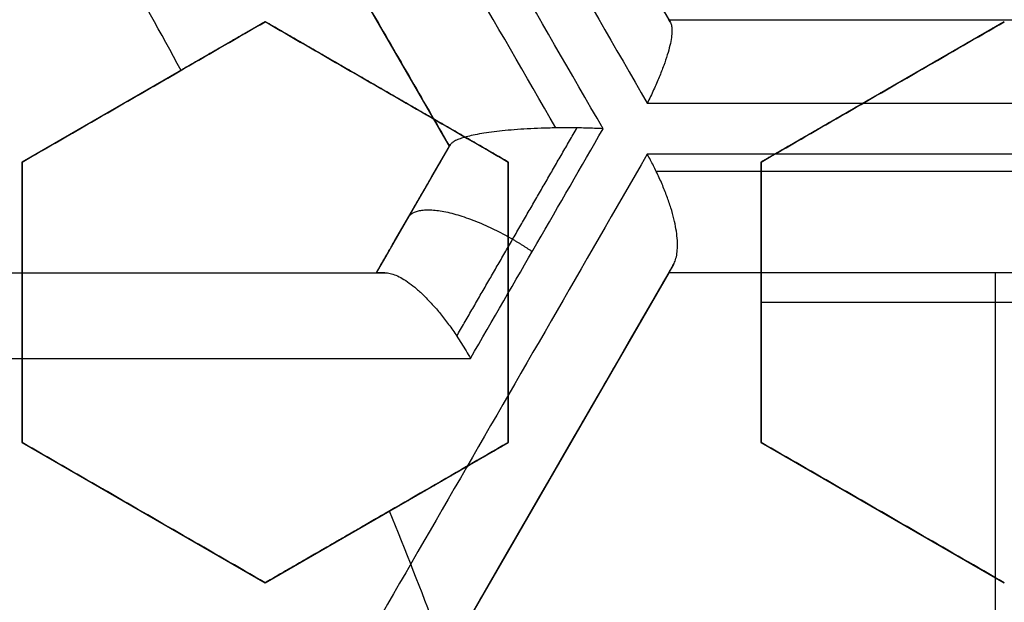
# Model space of a CAD drawing. Header units: centimetres. Extents: x -10 to 8.9, y -29.1 to -8.
# Tile 684 of 1035: x -6.1727 to -6.0755, y -28.045 to -27.9874. Entities that reach past the tile are written whole.
import ezdxf

# ---------------------------------------------------------------- set-up
doc = ezdxf.new("R2010")
doc.units = ezdxf.units.CM
doc.layers.add('Default', color=7, linetype='Continuous', true_color=0x000000)

msp = doc.modelspace()

# ---------------------------------------------------------------- linework, layer by layer
at = {"layer": 'Default'}
for p, q in [((-6.130298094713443, -27.99992408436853, -1.150562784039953), (-6.162548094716, -27.94406544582, -1.150562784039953)), ((-6.108647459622, -27.98742408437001, -1.1477292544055), (-6.044147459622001, -27.98742408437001, -1.1477292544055)), ((-6.0757858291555, -27.98742408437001, -1.216509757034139), (-6.0757858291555, -27.98742408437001, -1.065)), ((-6.1485, -27.98762762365, 0.19239925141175), (-6.17249999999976, -28.00148403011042, 0.19239925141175)), ((-6.124499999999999, -28.00148403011, 0.18735794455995), (-6.14849999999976, -27.98762762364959, 0.18735794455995)), ((-6.075500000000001, -27.98762762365, 0.18048429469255), (-6.09949999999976, -28.00148403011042, 0.18048429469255)), ((-6.16049999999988, -27.99455582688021, 0.1640483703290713), (-6.16049999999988, -27.99455582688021, 0.2172572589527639)), ((-6.13649999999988, -27.99455582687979, 0.1625), (-6.13649999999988, -27.99455582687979, 0.2095209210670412)), ((-6.08749999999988, -27.99455582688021, 0.1625), (-6.08749999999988, -27.99455582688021, 0.1934494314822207)), ((-6.137514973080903, -28.01242408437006, -1.1535325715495), (-6.130298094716, -27.99992408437, -1.1535325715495)), ((-6.1725, -28.00148403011, 0.19795720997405), (-6.1725, -28.02919684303, 0.19795720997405)), ((-6.1245, -28.02919684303, 0.1866625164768), (-6.1245, -28.00148403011, 0.1866625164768)), ((-6.0995, -28.00148403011, 0.182440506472), (-6.0995, -28.02919684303, 0.182440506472)), ((-6.133858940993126, -28.00609165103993, -1.23955168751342), (-6.133858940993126, -28.00609165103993, -1.065)), ((-6.252081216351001, -28.01242408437, -1.1737728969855), (-6.137514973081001, -28.01242408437, -1.1737728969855)), ((-6.108647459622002, -28.01242408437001, -1.160801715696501), (-6.140897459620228, -28.06828272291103, -1.160801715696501)), ((-6.044147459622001, -28.01242408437, -1.1482013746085), (-6.108647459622, -28.01242408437, -1.1482013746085)), ((-6.076397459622, -28.01242408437, -1.065), (-6.076397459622, -28.12414136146, -1.065)), ((-6.076132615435, -28.01242408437, -1.217619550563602), (-6.076132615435, -28.01242408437, -1.065)), ((-6.1725, -28.01534043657, 0.1714188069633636), (-6.1725, -28.01534043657, 0.2246276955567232)), ((-6.1245, -28.01534043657, 0.1625), (-6.1245, -28.01534043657, 0.2088351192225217)), ((-6.0995, -28.01534043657, 0.1625), (-6.051500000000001, -28.01534043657, 0.1625)), ((-6.0995, -28.01534043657, 0.1625), (-6.0995, -28.01534043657, 0.2004855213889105)), ((-6.172500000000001, -28.02919684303, 0.1972172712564), (-6.148500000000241, -28.04305324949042, 0.1972172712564)), ((-6.1485, -28.04305324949, 0.1916593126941), (-6.124500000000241, -28.02919684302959, 0.1916593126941)), ((-6.0995, -28.02919684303, 0.182440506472), (-6.075500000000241, -28.04305324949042, 0.182440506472)), ((-6.160500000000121, -28.03612504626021, 0.1706659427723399), (-6.160500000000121, -28.03612504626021, 0.2238748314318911)), ((-6.136500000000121, -28.03612504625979, 0.1626143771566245), (-6.136500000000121, -28.03612504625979, 0.2158232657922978)), ((-6.08750000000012, -28.03612504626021, 0.1625), (-6.08750000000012, -28.03612504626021, 0.1991856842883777)), ((-6.124538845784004, -28.03994877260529, -1.246571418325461), (-6.124538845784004, -28.03994877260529, -1.065))]:
    msp.add_line(p, q, dxfattribs=at)
at = {"layer": 'Default', "extrusion": (0, 0, -1)}
for centre, radius, start, end in [((6.550000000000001, -28.205, -0.45), 0.9, 90, 270), ((6.550000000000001, -28.205, 0.3399975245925), 0.8999999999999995, 90, 270), ((6.550000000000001, -28.205, 1.15), 0.8550000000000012, 90, 270), ((6.550000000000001, -28.205, 0.82), 0.8250000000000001, 0, 180), ((6.550000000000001, -28.205, 1.03), 0.82, 0, 180), ((6.550000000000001, -28.205, 1.005), 0.795, 0, 180), ((6.550000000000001, -28.205, 1.005), 0.7825000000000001, 0, 180), ((6.550000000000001, -28.205, 0.5348786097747), 0.7584500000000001, 90, 180), ((6.550000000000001, -28.205, 0.895), 0.7575000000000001, 0, 180), ((6.550000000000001, -28.205, -0.2075), 0.75, 0, 180), ((6.550000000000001, -28.205, -0.2075), 0.7025000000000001, 0, 180), ((6.550000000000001, -28.205, -0.1825), 0.6775000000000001, 0, 180), ((6.550000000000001, -28.205, -0.1725), 0.6774999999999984, 0, 180), ((6.550000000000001, -28.205, -0.2), 0.6725, 0, 180), ((6.550000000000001, -28.205, -0.1625), 0.6725, 0, 180), ((6.550000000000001, -28.205, -0.2), 0.6367740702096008, 0, 180), ((6.550000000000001, -28.205, -0.1809807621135), 0.6125, 0, 180), ((6.550000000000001, -28.205, -0.195), 0.6075000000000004, 0, 180), ((6.550000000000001, -28.205, -0.1625), 0.6075, 0, 180), ((6.550000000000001, -28.205, 1.24), 0.6075, 0, 180), ((6.550000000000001, -28.205, 1.220980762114), 0.6075, 0, 180), ((6.550000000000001, -28.205, -0.4), 0.5999999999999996, 90, 270), ((6.550000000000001, -28.205, -0.18660444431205), 0.5500000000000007, 0, 180)]:
    msp.add_arc(centre, radius, start, end, dxfattribs=at)
at = {"layer": 'Default'}
for centre, radius, start, end in [((-6.550000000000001, -28.205, -0.82), 0.8349999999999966, 270, 90), ((-6.550000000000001, -28.205, -1.13), 0.8349999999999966, 270, 90), ((-6.550000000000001, -28.205, -0.9750000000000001), 0.8350000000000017, 270, 90), ((-6.550000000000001, -28.205, -0.845), 0.8250000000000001, 0, 180), ((-6.550000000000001, -28.205, -0.8325), 0.8249999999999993, 0, 180), ((-6.550000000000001, -28.205, -0.87), 0.8, 0, 180), ((-6.550000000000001, -28.205, -0.87), 0.7825000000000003, 0, 180), ((-6.550000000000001, -28.205, 0.35), 0.775, 270, 90), ((-6.550000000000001, -28.205, -0.1486250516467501), 0.7749999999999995, 270, 90), ((-6.550000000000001, -28.205, -0.9800000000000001), 0.7575000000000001, 0, 180), ((-6.550000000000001, -28.205, -0.9375), 0.7575000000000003, 0, 180), ((-6.550000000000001, -28.205, -0.53), 0.75, 0, 180), ((-6.550000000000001, -28.205, -0.1612499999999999), 0.75, 0, 74.77009621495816), ((-6.550000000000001, -28.205, 0.1625), 0.6775000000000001, 0, 180), ((-6.550000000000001, -28.205, 0.18125), 0.6724999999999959, 0, 180), ((-6.550000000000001, -28.205, -1.21), 0.67, 0, 180), ((-6.550000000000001, -28.205, -1.24), 0.6400000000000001, 0, 180), ((-6.549999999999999, -28.205, 0.2), 0.6367740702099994, 0, 180), ((-6.550000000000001, -28.205, 0.1625), 0.6231698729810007, 0, 180), ((-6.550000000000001, -28.205, 0.17875), 0.6074999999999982, 0, 180), ((-6.550000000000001, -28.205, -1.230490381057), 0.6074999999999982, 0, 180), ((-6.550000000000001, -28.205, 0.45), 0.6000000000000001, 270, 90), ((-6.550000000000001, -28.205, 0.35), 0.6000000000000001, 270, 90), ((-6.550000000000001, -28.205, 0.195), 0.55, 0, 180), ((-6.550000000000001, -28.205, 0.1782088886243), 0.55, 0, 180), ((-6.550000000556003, -28.2050000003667, 0.1625), 0.4469695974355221, 28.39745111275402, 31.60254889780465), ((-6.550000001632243, -28.20500000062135, 0.1625), 0.4469695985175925, 18.97202964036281, 22.22079602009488)]:
    msp.add_arc(centre, radius, start, end, dxfattribs=at)
at = {"layer": 'Default', "extrusion": (-0.8660254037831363, -0.5000000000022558, -1.941842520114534e-12)}
msp.add_arc((21.15124651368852, -0.1449999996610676, 19.28991382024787), 1.097599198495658, 267.9980481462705, 272.0019518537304, dxfattribs=at)
at = {"layer": 'Default', "extrusion": (0.8660254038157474, 0.4999999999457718, 1.869551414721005e-09)}
msp.add_arc((-21.15124651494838, -0.1449999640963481, -19.29495583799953), 1.099813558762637, 268.0020805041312, 271.9979194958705, dxfattribs=at)
at = {"layer": 'Default', "extrusion": (-0.8660254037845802, -0.4999999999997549, 4.447562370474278e-10)}
msp.add_arc((21.15124651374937, -0.1450000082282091, 19.28395592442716), 1.088452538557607, 268.284579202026, 271.7154207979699, dxfattribs=at)
at = {"layer": 'Default', "extrusion": (0.8660254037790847, 0.5000000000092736, -3.275959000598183e-10)}
msp.add_arc((-21.15124651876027, -0.1449998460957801, -19.29895588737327), 1.100648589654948, 268.1290001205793, 271.871000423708, dxfattribs=at)
at = {"layer": 'Default', "extrusion": (0.8660254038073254, 0.499999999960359, -2.618340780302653e-09)}
msp.add_arc((-21.15124651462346, -0.1450000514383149, -19.30895592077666), 1.090648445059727, 268.3055417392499, 271.6944582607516, dxfattribs=at)
at = {"layer": 'Default', "extrusion": (0.8660254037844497, 0.4999999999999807, 0)}
msp.add_arc((-21.15124651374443, -0.145, -19.30895592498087), 1.090648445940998, 268.3055417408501, 271.6944582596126, dxfattribs=at)
at = {"layer": 'Default', "extrusion": (0, -1, 0)}
for centre, radius, start, end in [((-6.549999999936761, -0.1450000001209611, 27.98742408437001), 1.171756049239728, 292.1268904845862, 295.6421207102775), ((-6.550000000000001, -0.145, 27.98742408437), 1.171756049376, 292.126890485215, 294.7179251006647), ((-6.549999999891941, -0.1450000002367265, 27.99567974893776), 1.18160273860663, 291.8224643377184, 295.8891782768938), ((-6.550000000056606, -0.1449999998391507, 28.01242408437), 1.175910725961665, 284.6759276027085, 290.5786802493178), ((-6.550000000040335, -0.1449999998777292, 28.02088983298), 1.185792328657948, 284.3853202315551, 290.8356785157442)]:
    msp.add_arc(centre, radius, start, end, dxfattribs=at)
at = {"layer": 'Default', "extrusion": (0.8660254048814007, -0.4999999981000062, -6.254135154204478e-09)}
msp.add_arc((-27.70124653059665, -0.1449999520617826, 8.703244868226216), 1.16848430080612, 288.4775208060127, 289.8375211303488, dxfattribs=at)
at = {"layer": 'Default', "extrusion": (0.8660254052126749, -0.4999999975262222, -8.322178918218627e-09)}
msp.add_arc((-27.70124653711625, -0.144999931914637, 8.690968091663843), 1.158746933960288, 288.7787822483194, 289.5443096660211, dxfattribs=at)
at = {"layer": 'Default', "extrusion": (-0.8660254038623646, 0.4999999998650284, 4.912037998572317e-10)}
msp.add_arc((27.70124651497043, -0.1449999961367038, -8.708286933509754), 1.167293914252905, 250.1413982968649, 254.0973032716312, dxfattribs=at)
at = {"layer": 'Default', "extrusion": (0, 1, 0)}
for centre, radius, start, end in [((6.549999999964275, -0.1450000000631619, -28.00072176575), 1.182484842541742, 244.1315639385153, 248.1946493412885), ((6.549999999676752, -0.1450000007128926, -28.01242408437), 1.172630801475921, 244.4159726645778, 247.890487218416), ((6.550000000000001, -0.145, -28.01242408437), 1.172630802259, 244.4159726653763, 247.8904872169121)]:
    msp.add_arc(centre, radius, start, end, dxfattribs=at)
at = {"layer": 'Default', "extrusion": (2.997267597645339e-07, 0.9999999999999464, 1.324097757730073e-07)}
msp.add_arc((6.549991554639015, -0.144996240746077, -28.00242605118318), 1.182630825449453, 244.180332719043, 248.1510250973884, dxfattribs=at)
at = {"layer": 'Default', "extrusion": (-0.8660254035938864, 0.5000000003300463, -1.040259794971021e-09)}
msp.add_arc((27.70124651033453, -0.1450000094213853, -8.715968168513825), 1.157566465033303, 250.3958558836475, 253.7999403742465, dxfattribs=at)
at = {"layer": 'Default', "extrusion": (-0.8660254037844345, 0.5000000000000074, 0)}
msp.add_arc((27.70124651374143, -0.145, -8.715968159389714), 1.157566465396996, 250.3958558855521, 252.7065216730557, dxfattribs=at)
at = {"layer": 'Default'}
for points, degree in [([(-6.550000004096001, -27.30500495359, -1.129995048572), (-6.537465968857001, -27.30500495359, -1.129995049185), (-6.512386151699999, -27.30552127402, -1.129973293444), (-6.474783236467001, -27.3078854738, -1.129982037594), (-6.437304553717, -27.31181799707, -1.129979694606), (-6.399970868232, -27.3173257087, -1.129980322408), (-6.362926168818, -27.32438806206, -1.129980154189), (-6.326197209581, -27.3329983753, -1.129980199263), (-6.289861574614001, -27.34314050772, -1.129980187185), (-6.254013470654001, -27.35478489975, -1.129980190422), (-6.218660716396, -27.36792869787, -1.129980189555), (-6.183898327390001, -27.38253814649, -1.129980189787), (-6.149770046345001, -27.39859430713, -1.129980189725), (-6.116350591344, -27.41606289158, -1.129980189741), (-6.083707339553, -27.43490588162, -1.129980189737), (-6.051859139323, -27.45511347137, -1.129980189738), (-6.020892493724, -27.47663251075, -1.129980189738), (-5.990848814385, -27.49943348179, -1.129980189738), (-5.961791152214, -27.52346942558, -1.129980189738), (-5.933780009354, -27.54868705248, -1.129980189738), (-5.906829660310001, -27.5750745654, -1.129980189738), (-5.881013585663, -27.60256235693, -1.129980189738), (-5.856368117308, -27.63111066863, -1.129980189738), (-5.832942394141, -27.66066372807, -1.129980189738), (-5.810787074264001, -27.69115373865, -1.129980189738), (-5.789912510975, -27.72256746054, -1.129980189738), (-5.770375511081, -27.75482271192, -1.129980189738), (-5.752204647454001, -27.78787084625, -1.129980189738), (-5.735435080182, -27.8216495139, -1.129980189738), (-5.720103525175, -27.8560794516, -1.129980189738), (-5.706216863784, -27.89114626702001, -1.129980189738), (-5.693813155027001, -27.92675906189, -1.129980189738), (-5.682910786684, -27.96286272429, -1.129980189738), (-5.673530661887, -27.99939085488, -1.129980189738), (-5.665692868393, -28.03625586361, -1.129980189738), (-5.659400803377, -28.07344306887, -1.129980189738), (-5.654672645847, -28.11085723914, -1.129980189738), (-5.651515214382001, -28.14843802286, -1.129980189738), (-5.649934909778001, -28.18611932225, -1.129980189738), (-5.649933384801, -28.22380820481, -1.129980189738), (-5.65151069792, -28.26149020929, -1.129980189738), (-5.654665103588, -28.29907102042, -1.129980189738), (-5.659390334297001, -28.33648606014, -1.129980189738), (-5.665679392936, -28.37367347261, -1.129980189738), (-5.673514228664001, -28.41053911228, -1.129980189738), (-5.68289159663, -28.447068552, -1.129980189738), (-5.693791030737, -28.48317285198, -1.129980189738), (-5.706192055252, -28.51878703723, -1.129980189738), (-5.720075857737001, -28.5538547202, -1.129980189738), (-5.735404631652, -28.58828579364, -1.129980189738), (-5.752171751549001, -28.62206623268, -1.129980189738), (-5.770339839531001, -28.65511550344, -1.129980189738), (-5.78987442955, -28.68737253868, -1.129980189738), (-5.810746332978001, -28.71878763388, -1.129980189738), (-5.832899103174, -28.74927924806, -1.129980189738), (-5.85632282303, -28.77883458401, -1.129980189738), (-5.880965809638, -28.80738458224, -1.129980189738), (-5.906779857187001, -28.83487458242, -1.129980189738), (-5.933727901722, -28.86126400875, -1.129980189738), (-5.961736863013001, -28.88648372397, -1.129980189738), (-5.990793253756, -28.9105224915, -1.129980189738), (-6.020835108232, -28.93332580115, -1.129980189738), (-6.051800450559, -28.95484754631, -1.129980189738), (-6.083647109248, -28.97505764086, -1.129980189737), (-6.116288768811, -28.99390313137, -1.129980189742), (-6.149707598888, -29.01137470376, -1.129980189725), (-6.183834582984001, -29.02743347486, -1.129980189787), (-6.218595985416, -29.04204567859, -1.129980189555), (-6.253947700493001, -29.05519220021, -1.129980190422), (-6.289795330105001, -29.06683951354, -1.129980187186), (-6.326131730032, -29.07698483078, -1.129980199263), (-6.36285948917, -29.08559773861, -1.12998015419), (-6.399900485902, -29.09266234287, -1.129980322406), (-6.437231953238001, -29.0981728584, -1.129979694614), (-6.47471667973, -29.10210911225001, -1.129982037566), (-6.512339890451, -29.1044772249, -1.129973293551), (-6.537448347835, -29.10499504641, -1.129995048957), (-6.549999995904, -29.10499504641, -1.129995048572)], 3), ([(-6.550000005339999, -27.32500645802, -1.149993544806), (-6.537651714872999, -27.32500645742, -1.149993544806), (-6.512986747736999, -27.32554459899, -1.150002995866), (-6.476051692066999, -27.32787036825, -1.14999919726), (-6.439276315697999, -27.33175223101, -1.150000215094), (-6.402654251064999, -27.33717969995, -1.149999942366), (-6.366301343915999, -27.34414129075, -1.150000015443), (-6.330232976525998, -27.35263500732, -1.149999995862), (-6.294592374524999, -27.36262965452, -1.150000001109), (-6.259531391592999, -27.37406902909, -1.149999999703), (-6.225026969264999, -27.3869473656, -1.15000000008), (-6.191106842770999, -27.40125022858, -1.149999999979), (-6.157777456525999, -27.41697696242, -1.150000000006), (-6.125134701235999, -27.43408646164, -1.149999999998), (-6.093256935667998, -27.45253472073, -1.15), (-6.062162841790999, -27.47231088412, -1.15), (-6.031930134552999, -27.49336665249, -1.15), (-6.002594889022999, -27.51567691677, -1.15), (-5.974227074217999, -27.53918966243, -1.15), (-5.946891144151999, -27.56384678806, -1.15), (-5.920598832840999, -27.58963664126, -1.15), (-5.895416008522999, -27.61649551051, -1.15), (-5.871372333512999, -27.64439091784, -1.15), (-5.848517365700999, -27.67326728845, -1.15), (-5.826900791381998, -27.7030584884, -1.15), (-5.806533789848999, -27.73375047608, -1.15), (-5.787472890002, -27.76526110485, -1.15), (-5.76974489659, -27.79754437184, -1.15), (-5.753383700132, -27.83054026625, -1.15), (-5.738424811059, -27.86417236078, -1.15), (-5.724875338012, -27.89842624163, -1.15), (-5.71277321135, -27.93321101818, -1.15), (-5.702135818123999, -27.96847408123, -1.15), (-5.692983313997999, -28.00415159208, -1.15), (-5.68533537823, -28.04015809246, -1.15), (-5.679195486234, -28.07647885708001, -1.15), (-5.674581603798, -28.11301879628, -1.15), (-5.67150000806, -28.14971971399, -1.15), (-5.669956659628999, -28.18652113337, -1.15), (-5.669953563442, -28.22333487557, -1.15), (-5.671491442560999, -28.26014682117, -1.15), (-5.674568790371, -28.29686076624, -1.15), (-5.679179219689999, -28.33341174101, -1.15), (-5.685316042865, -28.36974098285, -1.15), (-5.692961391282, -28.40575529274, -1.15), (-5.702112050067, -28.44144108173, -1.15), (-5.712748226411, -28.47671239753, -1.15), (-5.724850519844, -28.511507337, -1.15), (-5.738400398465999, -28.54576972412, -1.15), (-5.753358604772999, -28.57940639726, -1.15), (-5.769717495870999, -28.61240308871, -1.15), (-5.787441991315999, -28.6446852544, -1.15), (-5.806500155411, -28.6761964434, -1.15), (-5.826864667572, -28.70688945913, -1.15), (-5.848479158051, -28.73668231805, -1.15), (-5.871332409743, -28.76556074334, -1.15), (-5.895372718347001, -28.79345624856, -1.15), (-5.920549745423, -28.82031302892, -1.15), (-5.946837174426, -28.84610244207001, -1.15), (-5.974176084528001, -28.8707665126, -1.15), (-6.002558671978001, -28.89429476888, -1.15), (-6.031913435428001, -28.9166216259, -1.15), (-6.062165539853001, -28.9376912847, -1.15), (-6.093277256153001, -28.95747792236, -1.15), (-6.125171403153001, -28.97593404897, -1.149999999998), (-6.157830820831, -28.99304986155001, -1.150000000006), (-6.191177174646, -29.0087814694, -1.149999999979), (-6.225118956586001, -29.02308952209, -1.15000000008), (-6.25964571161, -29.03597120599, -1.149999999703), (-6.294721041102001, -29.04740944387, -1.150000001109), (-6.330363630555, -29.05739860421, -1.149999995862), (-6.366429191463, -29.06588597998, -1.150000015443), (-6.40278818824, -29.07284313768, -1.149999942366), (-6.439415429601, -29.07826537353, -1.150000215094), (-6.476180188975, -29.08214014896, -1.14999919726), (-6.513077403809, -29.08445837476, -1.150002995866), (-6.537686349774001, -29.08499354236, -1.149993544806), (-6.54999999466, -29.08499354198, -1.149993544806)], 3), ([(-6.549999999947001, -27.42838343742, -0.7616165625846), (-6.538747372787, -27.42824483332, -0.7617551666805), (-6.516204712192, -27.42845367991, -0.7620351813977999), (-6.482313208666, -27.43024072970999, -0.7624632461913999), (-6.448493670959, -27.43350371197, -0.7628974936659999), (-6.414786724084, -27.43824561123, -0.763337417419), (-6.381352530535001, -27.44444544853, -0.7637809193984), (-6.348201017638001, -27.45209983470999, -0.7642278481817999), (-6.315445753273, -27.46118216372, -0.764676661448), (-6.283108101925, -27.47168408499, -0.7651270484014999), (-6.251249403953, -27.48358745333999, -0.7655781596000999), (-6.219910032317, -27.49687984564, -0.766029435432), (-6.189177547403, -27.51152847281, -0.7664796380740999), (-6.159225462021, -27.52744172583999, -0.7669261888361), (-6.130017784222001, -27.54461827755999, -0.7673695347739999), (-6.101215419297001, -27.56329288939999, -0.7678150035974), (-6.073286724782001, -27.58321536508, -0.7682556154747), (-6.047409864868, -27.60344005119, -0.7686723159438), (-6.024707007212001, -27.6227118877, -0.7690451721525), (-6.004504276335, -27.64114310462, -0.7693833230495), (-5.984998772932, -27.66020157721, -0.7697151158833), (-5.965776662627, -27.68034635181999, -0.7700594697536), (-5.947249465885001, -27.70119728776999, -0.7704083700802), (-5.929608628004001, -27.72252886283, -0.7707584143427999), (-5.913139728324, -27.74390244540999, -0.7711027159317), (-5.896745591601, -27.76673460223, -0.7714641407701), (-5.879471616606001, -27.79280128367, -0.7718690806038), (-5.862185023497, -27.82140181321, -0.7723044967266), (-5.845650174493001, -27.85166194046, -0.7727558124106), (-5.830525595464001, -27.88248582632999, -0.7732063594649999), (-5.816816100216, -27.91378163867, -0.7736550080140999), (-5.804432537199, -27.94575507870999, -0.7741047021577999), (-5.793443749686, -27.97826360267, -0.7745533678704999), (-5.783885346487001, -28.01119863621, -0.7749995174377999), (-5.775776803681, -28.04447658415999, -0.7754420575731), (-5.769121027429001, -28.07806966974, -0.7758806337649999), (-5.763924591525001, -28.11195605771, -0.7763150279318), (-5.760204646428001, -28.14606329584, -0.7767440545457), (-5.75797080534, -28.18027120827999, -0.7771671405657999), (-5.757226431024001, -28.21470555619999, -0.7775824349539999), (-5.757979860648, -28.24925848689, -0.7780047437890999), (-5.760231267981, -28.28374168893, -0.7784336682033), (-5.763975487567, -28.31808767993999, -0.7788678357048), (-5.769197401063, -28.35219385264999, -0.7793060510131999), (-5.775894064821, -28.38605939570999, -0.7797482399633), (-5.784064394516, -28.41964983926, -0.7801939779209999), (-5.793686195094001, -28.45285785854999, -0.7806418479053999), (-5.804730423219, -28.48558927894, -0.781090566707), (-5.817164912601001, -28.51776854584, -0.7815390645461), (-5.830995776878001, -28.54941158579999, -0.7819875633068), (-5.846175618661, -28.5804064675, -0.7824344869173), (-5.862691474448, -28.61072888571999, -0.7828794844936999), (-5.880499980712, -28.64029706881, -0.7833213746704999), (-5.899571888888, -28.66906635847, -0.7837594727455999), (-5.91989141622, -28.69700629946, -0.7841934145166), (-5.941356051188, -28.72398166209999, -0.7846208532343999), (-5.963982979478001, -28.75002327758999, -0.7850431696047), (-5.987781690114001, -28.77512537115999, -0.7854569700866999), (-6.012782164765, -28.7993101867, -0.7858765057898), (-6.03884161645, -28.82242111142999, -0.7863039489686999), (-6.065837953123, -28.84435183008, -0.786736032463), (-6.093752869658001, -28.86509285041, -0.7871728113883), (-6.122529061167, -28.88460275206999, -0.7876132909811), (-6.15214747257, -28.90286625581, -0.7880571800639), (-6.18250003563, -28.91981717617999, -0.7885028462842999), (-6.213581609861, -28.93545322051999, -0.7889502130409), (-6.245293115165, -28.94972306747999, -0.7893978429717), (-6.277594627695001, -28.96261096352, -0.7898451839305), (-6.310433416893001, -28.97409375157, -0.790291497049), (-6.343717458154, -28.98414082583, -0.7907355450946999), (-6.377431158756, -28.99274659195, -0.7911771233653), (-6.411455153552, -28.99988067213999, -0.7916146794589), (-6.445763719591, -29.00553981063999, -0.7920479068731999), (-6.480290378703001, -29.00971218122, -0.7924759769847), (-6.515041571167, -29.01239375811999, -0.7928989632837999), (-6.538334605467, -29.01317723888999, -0.7931772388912), (-6.549999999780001, -29.01331529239, -0.7933152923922)], 3), ([(-6.550000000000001, -28.98, -0.6472501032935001), (-6.538733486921, -28.98, -0.6470307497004), (-6.516189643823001, -28.97950872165, -0.6465878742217), (-6.482389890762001, -28.97729300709, -0.6459119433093), (-6.448718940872, -28.97360204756, -0.6452266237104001), (-6.415286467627, -28.96845141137, -0.6445341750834), (-6.382136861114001, -28.9618541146, -0.6438355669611), (-6.349274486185, -28.95380935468, -0.6431308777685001), (-6.316821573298, -28.94434696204, -0.6424227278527), (-6.284787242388, -28.93346993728, -0.6417113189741), (-6.253280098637, -28.92121449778, -0.6409990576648), (-6.222324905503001, -28.90759197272, -0.6402865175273), (-6.191987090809, -28.89262837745, -0.6395751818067), (-6.162348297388, -28.87636610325, -0.6388669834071), (-6.133423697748, -28.85881215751, -0.6381622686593), (-6.1053183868, -28.84003103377, -0.6374636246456), (-6.07803369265, -28.82002363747, -0.6367710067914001), (-6.051669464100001, -28.7988625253, -0.6360872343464), (-6.026237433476, -28.77655854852, -0.6354115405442), (-6.001809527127, -28.75317251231, -0.6347498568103), (-5.978430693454, -28.72875070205, -0.6340883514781), (-5.956125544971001, -28.70331637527, -0.6334126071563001), (-5.934966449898, -28.67695331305, -0.6327288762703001), (-5.914960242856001, -28.6496691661, -0.6320362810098), (-5.896181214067, -28.62156563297, -0.6313376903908), (-5.878632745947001, -28.59264971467, -0.6306331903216), (-5.862367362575, -28.56300470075, -0.6299248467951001), (-5.847408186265, -28.53267528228, -0.629213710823), (-5.833784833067, -28.50171815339, -0.6285011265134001), (-5.821532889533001, -28.47022030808, -0.6277890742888), (-5.8106490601, -28.43816826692, -0.6270772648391), (-5.801170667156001, -28.40565376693, -0.6263677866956), (-5.793124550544, -28.37276766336, -0.6256626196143), (-5.786530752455, -28.33961176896, -0.6249639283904), (-5.78138744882, -28.30619858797, -0.6242718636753), (-5.777701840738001, -28.27254822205, -0.6235871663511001), (-5.775489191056, -28.23876096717, -0.6229108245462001), (-5.774754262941, -28.20494234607, -0.6222489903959), (-5.775493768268, -28.17114853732, -0.6215875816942), (-5.777706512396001, -28.13740264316, -0.6209120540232), (-5.781393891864, -28.10374893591, -0.6202272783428), (-5.786546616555, -28.07029563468, -0.6195343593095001), (-5.793145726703, -28.0371388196, -0.6188356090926), (-5.801183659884, -28.00430073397, -0.6181314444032), (-5.810652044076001, -27.97182316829, -0.6174227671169), (-5.821536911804, -27.93976765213, -0.6167108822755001), (-5.833799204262, -27.90824671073, -0.6159982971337), (-5.847421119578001, -27.87729763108, -0.615285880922), (-5.862376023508, -27.84697847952, -0.6145749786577), (-5.878652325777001, -27.8173156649, -0.613866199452), (-5.896211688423, -27.78838626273, -0.6131613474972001), (-5.914995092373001, -27.76028113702, -0.6124626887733), (-5.934999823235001, -27.73300334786, -0.6117702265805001), (-5.956160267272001, -27.70664206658, -0.6110865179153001), (-5.978475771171, -27.68119987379, -0.6104105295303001), (-6.001860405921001, -27.6567765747, -0.6097489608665), (-6.026289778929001, -27.63339360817, -0.6090872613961), (-6.051718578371, -27.61109628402, -0.6084116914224), (-6.078088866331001, -27.58993391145, -0.6077277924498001), (-6.105377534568, -27.56992754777, -0.6070351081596), (-6.133484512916, -27.55114909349, -0.6063364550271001), (-6.162412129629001, -27.53359698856, -0.6056316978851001), (-6.192055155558, -27.51733618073, -0.6049234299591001), (-6.222391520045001, -27.50237706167, -0.6042121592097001), (-6.253344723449, -27.48875867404, -0.6034996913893), (-6.284863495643, -27.47650207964, -0.6027871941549), (-6.316910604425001, -27.46562484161, -0.6020755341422), (-6.349366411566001, -27.45616608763, -0.6013673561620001), (-6.382222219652, -27.44812703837, -0.6006628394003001), (-6.415376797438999, -27.44153241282, -0.5999641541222), (-6.448824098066, -27.43638416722, -0.5992714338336), (-6.482460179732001, -27.43270175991, -0.5985868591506), (-6.516196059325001, -27.43049163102, -0.5979122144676), (-6.538732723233, -27.43, -0.5974694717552), (-6.550000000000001, -27.43, -0.5972501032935)], 3), ([(-6.140897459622, -27.93156544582, -1.065), (-6.124772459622, -27.959494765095, -1.065), (-6.108647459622, -27.98742408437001, -1.065)], 2), ([(-6.162548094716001, -27.94406544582, -1.065), (-6.146423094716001, -27.971994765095, -1.065), (-6.130298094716, -27.99992408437, -1.065)], 2), ([(-6.108647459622, -27.98742408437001, -1.065), (-6.076397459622, -27.98742408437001, -1.065), (-6.044147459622, -27.98742408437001, -1.065)], 2), ([(-6.108647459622, -27.98742408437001, -1.065), (-6.108647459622, -27.98742408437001, -1.1477292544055), (-6.108647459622, -27.98742408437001, -1.230458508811)], 2), ([(-6.108480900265, -27.98771257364, -1.232964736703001), (-6.108516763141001, -27.98765045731, -1.232706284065), (-6.108577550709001, -27.98754517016, -1.232176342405), (-6.108634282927, -27.98744690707, -1.231339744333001), (-6.108647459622, -27.98742408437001, -1.230756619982), (-6.108647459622, -27.98742408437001, -1.230458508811)], 3), ([(-6.1725, -28.00148403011, 0.2222985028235), (-6.16986203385, -27.99996099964, 0.221190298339), (-6.16456696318, -27.99690388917, 0.2189658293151), (-6.156566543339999, -27.99228484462, 0.2156047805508), (-6.151195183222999, -27.98918368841, 0.2133481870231), (-6.148499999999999, -27.98762762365, 0.2122158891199)], 3), ([(-6.148499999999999, -27.98762762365, 0.1625), (-6.152657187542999, -27.990027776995, 0.1625), (-6.156814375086, -27.99242793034, 0.1625)], 2), ([(-6.124499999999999, -28.00148403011, 0.1625), (-6.1365, -27.99455582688, 0.1625), (-6.148499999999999, -27.98762762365, 0.1625)], 2), ([(-6.148499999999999, -27.98762762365, 0.1625), (-6.148499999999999, -27.98762762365, 0.18735794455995), (-6.148499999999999, -27.98762762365, 0.2122158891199)], 2), ([(-6.148499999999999, -27.98762762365, 0.2122158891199), (-6.145862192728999, -27.98915056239, 0.2116355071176), (-6.140567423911, -27.99220749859, 0.2104544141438), (-6.132572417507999, -27.99682341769, 0.2086233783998), (-6.127197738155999, -27.99992649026, 0.2073612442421), (-6.124499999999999, -28.00148403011, 0.2067200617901)], 3), ([(-6.108480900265, -27.98771257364, -1.232964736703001), (-6.108427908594, -27.9878043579, -1.233346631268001), (-6.108346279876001, -27.98803418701, -1.234123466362), (-6.108308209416, -27.98853199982, -1.23531850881), (-6.108364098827, -27.9891764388, -1.236495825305), (-6.108516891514, -27.98996211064, -1.237633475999), (-6.108771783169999, -27.99089130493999, -1.238717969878), (-6.109124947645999, -27.99193873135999, -1.239708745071), (-6.109573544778, -27.99309266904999, -1.240590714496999), (-6.110118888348, -27.99434877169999, -1.241349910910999), (-6.110537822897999, -27.99522986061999, -1.241754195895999), (-6.110760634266, -27.99567974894, -1.241929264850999)], 3), ([(-6.075500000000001, -27.98762762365, 0.1625), (-6.0875, -27.99455582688, 0.1625), (-6.099499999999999, -28.00148403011, 0.1625)], 2), ([(-6.099499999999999, -28.00148403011, 0.1984685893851), (-6.096896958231, -27.99998116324, 0.1973799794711), (-6.091648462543, -27.99695094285, 0.1951848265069), (-6.08364881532, -27.99233234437, 0.1918384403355), (-6.078230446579, -27.98920404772, 0.1895714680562), (-6.075500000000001, -27.98762762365, 0.1884289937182)], 3), ([(-6.1725, -28.00148403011, 0.1690896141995), (-6.170769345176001, -28.00048483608, 0.1683625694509), (-6.167299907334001, -27.99848175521, 0.1669050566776), (-6.16207136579, -27.99546305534, 0.1647085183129), (-6.158569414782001, -27.99344120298, 0.163237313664), (-6.156814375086, -27.99242793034, 0.1625)], 3), ([(-6.119795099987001, -27.99811573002, -1.245061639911), (-6.120286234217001, -27.99812280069, -1.245069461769), (-6.12125043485, -27.99814670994, -1.24502935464), (-6.122630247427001, -27.99820980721, -1.244812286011), (-6.1239124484, -27.99829655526, -1.244455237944), (-6.125099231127, -27.9984049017, -1.243969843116), (-6.126182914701, -27.99853306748, -1.243365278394), (-6.127139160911, -27.99867628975, -1.24266559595), (-6.127974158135, -27.99883316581, -1.241879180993), (-6.128687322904, -27.99900265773, -1.241011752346), (-6.129266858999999, -27.99918037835, -1.240086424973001), (-6.129718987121, -27.99936637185, -1.239103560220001), (-6.130041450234, -27.99956053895, -1.238063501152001), (-6.130164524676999, -27.99969273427, -1.237346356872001), (-6.130202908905, -27.99975921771, -1.236983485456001)], 3), ([(-6.11770702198, -27.99811572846, -1.244862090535), (-6.117940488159, -27.99811236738, -1.244903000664), (-6.118407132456, -27.99810792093, -1.24497220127), (-6.119104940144, -27.9981079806, -1.245038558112), (-6.119565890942, -27.99811243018, -1.245057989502), (-6.119795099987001, -27.99811573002, -1.245061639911)], 3), ([(-6.115127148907, -27.99820075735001, -1.244144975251), (-6.115406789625, -27.99818609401, -1.244252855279), (-6.115972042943, -27.99816021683, -1.244450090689), (-6.116835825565, -27.99813179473, -1.2446899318), (-6.117416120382, -27.99811991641, -1.244811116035), (-6.11770702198, -27.99811572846, -1.244862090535)], 3), ([(-6.137514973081, -28.01242408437, -1.065), (-6.1339065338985, -28.00617408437, -1.065), (-6.130298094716, -27.99992408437, -1.065)], 2), ([(-6.130202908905, -27.99975921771, -1.236983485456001), (-6.130224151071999, -27.99979601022, -1.236782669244), (-6.130259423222, -27.99985710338, -1.236380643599), (-6.130291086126, -27.99991194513, -1.235775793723), (-6.130298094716, -27.99992408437, -1.235372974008), (-6.130298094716, -27.99992408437, -1.235171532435)], 3), ([(-6.130298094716, -27.99992408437, -1.065), (-6.130298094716, -27.99992408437, -1.1500857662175), (-6.130298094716, -27.99992408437, -1.235171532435)], 2), ([(-6.109870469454, -28.00242405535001, -1.242680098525), (-6.109962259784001, -28.00223436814, -1.242716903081), (-6.110150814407, -28.00185486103, -1.242780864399), (-6.110448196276, -28.00128611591, -1.242847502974), (-6.110655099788, -28.00090937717, -1.242872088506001), (-6.110760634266, -28.00072176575, -1.242879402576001)], 3), ([(-6.1725, -28.00148403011, 0.1690896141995), (-6.1725, -28.00148403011, 0.1956940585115), (-6.1725, -28.00148403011, 0.2222985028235)], 2), ([(-6.1725, -28.02919684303, 0.1736159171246), (-6.1725, -28.02613565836, 0.173145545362), (-6.1725, -28.02000139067, 0.1721827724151), (-6.1725, -28.01076903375, 0.1706743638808), (-6.1725, -28.00458359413, 0.1696249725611), (-6.1725, -28.00148403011, 0.1690896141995)], 3), ([(-6.1725, -28.02919684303, 0.2268248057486), (-6.1725, -28.0261345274, 0.2263542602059), (-6.1725, -28.01999875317, 0.2253912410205), (-6.1725, -28.0107663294, 0.2238827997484), (-6.1725, -28.00458243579, 0.2228336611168), (-6.1725, -28.00148403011, 0.2222985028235)], 3), ([(-6.124499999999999, -28.02919684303, 0.1625), (-6.124499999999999, -28.01534043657, 0.1625), (-6.124499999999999, -28.00148403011, 0.1625)], 2), ([(-6.124499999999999, -28.00148403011, 0.1625), (-6.124499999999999, -28.00148403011, 0.18461003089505), (-6.124499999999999, -28.00148403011, 0.2067200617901)], 2), ([(-6.124499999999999, -28.00148403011, 0.2067200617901), (-6.124499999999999, -28.00457535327, 0.207205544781), (-6.124499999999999, -28.01074983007, 0.2081572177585), (-6.124499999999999, -28.01998376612, 0.2095254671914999), (-6.124499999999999, -28.02612811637, 0.2103985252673), (-6.124499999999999, -28.02919684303, 0.2108250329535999)], 3), ([(-6.099499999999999, -28.00148403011, 0.1625), (-6.099499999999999, -28.01534043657, 0.1625), (-6.099499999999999, -28.02919684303, 0.1625)], 2), ([(-6.099499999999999, -28.02919684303, 0.202381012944), (-6.099499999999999, -28.0261247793, 0.2019745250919), (-6.099499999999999, -28.01997596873, 0.2011424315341), (-6.099499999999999, -28.01074138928, 0.1998382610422), (-6.099499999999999, -28.00457173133, 0.1989312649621), (-6.099499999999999, -28.00148403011, 0.1984685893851)], 3), ([(-6.099499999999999, -28.00148403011, 0.1984685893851), (-6.099499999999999, -28.00148403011, 0.18048429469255), (-6.099499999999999, -28.00148403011, 0.1625)], 2), ([(-6.108180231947, -28.0116148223, -1.235466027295), (-6.108098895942, -28.0114739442, -1.235787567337), (-6.107958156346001, -28.01115365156, -1.236431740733), (-6.107820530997, -28.0105528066, -1.237391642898), (-6.107765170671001, -28.00983977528, -1.238318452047), (-6.107794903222, -28.00902824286, -1.239190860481), (-6.107913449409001, -28.0081101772, -1.240010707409), (-6.10812367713, -28.00710114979, -1.240754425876), (-6.108421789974, -28.00602470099, -1.241402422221), (-6.108811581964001, -28.0048751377, -1.241953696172), (-6.109292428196, -28.00366750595, -1.242392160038), (-6.109668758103, -28.00284089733, -1.242599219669), (-6.109870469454, -28.00242405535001, -1.242680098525)], 3), ([(-6.108647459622, -28.01242408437, -1.231402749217), (-6.108647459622, -28.01242408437, -1.231785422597), (-6.108625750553, -28.01238648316, -1.232529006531), (-6.108533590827, -28.01222685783, -1.233580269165), (-6.108386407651, -28.01197192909, -1.234563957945), (-6.108254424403, -28.0117433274, -1.235172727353), (-6.108180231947, -28.0116148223, -1.235466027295)], 3), ([(-6.252081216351, -28.01242408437, -1.065), (-6.194798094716, -28.01242408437, -1.065), (-6.137514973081, -28.01242408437, -1.065)], 2), ([(-6.108647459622, -28.01242408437, -1.065), (-6.124772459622, -28.04035340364, -1.065), (-6.140897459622, -28.06828272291, -1.065)], 2), ([(-6.137514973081, -28.01242408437, -1.065), (-6.137514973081, -28.01242408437, -1.1535325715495), (-6.137514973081, -28.01242408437, -1.242065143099)], 2), ([(-6.136675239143, -28.01242408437, -1.245876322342), (-6.136810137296, -28.01242408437, -1.245593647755), (-6.137049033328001, -28.01242408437, -1.245010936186), (-6.137313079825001, -28.01242408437, -1.244081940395), (-6.137476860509, -28.01242408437, -1.243101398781), (-6.137514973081, -28.01242408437, -1.242415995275), (-6.137514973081, -28.01242408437, -1.242065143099)], 3), ([(-6.136675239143, -28.01242408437, -1.245876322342), (-6.136517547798, -28.01242408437, -1.246206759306), (-6.136178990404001, -28.01246392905, -1.246867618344), (-6.13560146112, -28.01265201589, -1.247848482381), (-6.134965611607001, -28.01297145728, -1.248791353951), (-6.134284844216, -28.01341706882, -1.249674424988), (-6.133553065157, -28.01399682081, -1.250500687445), (-6.132785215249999, -28.0147052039, -1.251245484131), (-6.132000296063, -28.01552620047, -1.251888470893), (-6.131194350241, -28.01646725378, -1.25242878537), (-6.130380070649, -28.01752056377, -1.252849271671), (-6.129844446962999, -28.01828440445, -1.253038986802), (-6.129579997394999, -28.01868034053, -1.253109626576)], 3), ([(-6.044147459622, -28.01242408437, -1.065), (-6.076397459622, -28.01242408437, -1.065), (-6.108647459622, -28.01242408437, -1.065)], 2), ([(-6.108647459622, -28.01242408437, -1.231402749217), (-6.108647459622, -28.01242408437, -1.1482013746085), (-6.108647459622, -28.01242408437, -1.065)], 2), ([(-6.129579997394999, -28.01868034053, -1.253109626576), (-6.129422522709, -28.01891611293, -1.253151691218), (-6.129111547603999, -28.01939522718, -1.253218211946), (-6.128658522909, -28.02013471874, -1.253264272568), (-6.128368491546, -28.02063684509, -1.253258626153), (-6.128226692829, -28.02088983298, -1.253246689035)], 3), ([(-6.1725, -28.02919684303, 0.1736159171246), (-6.1725, -28.02919684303, 0.2002203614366), (-6.1725, -28.02919684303, 0.2268248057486)], 2), ([(-6.148499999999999, -28.04305324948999, 0.1676097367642), (-6.151212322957, -28.0414872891, 0.1683120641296), (-6.156606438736, -28.03837299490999, 0.1696934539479), (-6.164599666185, -28.03375810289, 0.1716939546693), (-6.169876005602, -28.0307118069, 0.1729829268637), (-6.1725, -28.02919684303, 0.1736159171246)], 3), ([(-6.148499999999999, -28.04305324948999, 0.2208186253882), (-6.151213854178, -28.04148640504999, 0.221521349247), (-6.156610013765, -28.03837093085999, 0.2229032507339), (-6.164603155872, -28.03375608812, 0.2249037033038), (-6.169877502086, -28.03071094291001, 0.2261921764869), (-6.1725, -28.02919684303, 0.2268248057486)], 3), ([(-6.124499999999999, -28.02919684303, 0.2108250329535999), (-6.127255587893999, -28.03078778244, 0.2119730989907), (-6.132707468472, -28.03393542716, 0.2142441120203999), (-6.140706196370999, -28.03855349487, 0.2175747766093), (-6.145921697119, -28.04156466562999, 0.2197456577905), (-6.148499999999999, -28.04305324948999, 0.2208186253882)], 3), ([(-6.136225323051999, -28.03596646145, 0.1625), (-6.130362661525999, -28.03258165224, 0.1625), (-6.124499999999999, -28.02919684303, 0.1625)], 2), ([(-6.124499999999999, -28.02919684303, 0.1625), (-6.124499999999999, -28.02919684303, 0.1866625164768), (-6.124499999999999, -28.02919684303, 0.2108250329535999)], 2), ([(-6.099499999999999, -28.02919684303, 0.1625), (-6.0875, -28.03612504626, 0.1625), (-6.075500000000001, -28.04305324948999, 0.1625)], 2), ([(-6.075500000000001, -28.04305324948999, 0.1959069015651), (-6.078217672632, -28.04148420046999, 0.1966585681), (-6.08361895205, -28.03836577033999, 0.1981403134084), (-6.091613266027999, -28.03375025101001, 0.2002967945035), (-6.09688184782, -28.0307084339, 0.2016932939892), (-6.099499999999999, -28.02919684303, 0.202381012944)], 3), ([(-6.099499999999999, -28.02919684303, 0.202381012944), (-6.099499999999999, -28.02919684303, 0.182440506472), (-6.099499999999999, -28.02919684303, 0.1625)], 2), ([(-6.136225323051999, -28.03596646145, 0.1625), (-6.137613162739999, -28.03676773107, 0.1630779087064), (-6.140372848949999, -28.03836103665, 0.1642269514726), (-6.144464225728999, -28.04072319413, 0.1659301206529), (-6.147160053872, -28.04227963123, 0.1670521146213), (-6.148499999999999, -28.04305324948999, 0.1676097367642)], 3), ([(-6.148499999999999, -28.04305324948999, 0.2208186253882), (-6.148499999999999, -28.04305324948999, 0.1942141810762), (-6.148499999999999, -28.04305324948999, 0.1676097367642)], 2)]:
    msp.add_open_spline(points, degree=degree, dxfattribs=at)
for points, knots in [([(-5.978187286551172, -27.65671795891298, -0.8200013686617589), (-5.982028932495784, -27.65271221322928, -0.8198943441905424), (-6.0036866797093, -27.63059904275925, -0.8192981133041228), (-6.045434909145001, -27.592650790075, -0.8182125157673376), (-6.107814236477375, -27.54614199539, -0.81665422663), (-6.1750504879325, -27.505673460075, -0.8150551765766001), (-6.246341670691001, -27.47188979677, -0.8134306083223), (-6.320641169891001, -27.445368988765, -0.8118060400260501), (-6.396800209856, -27.42644239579, -0.8102069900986), (-6.473795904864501, -27.415221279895, -0.8086487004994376), (-6.550005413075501, -27.41158862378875, -0.8071806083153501), (-6.626214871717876, -27.415222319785, -0.8057125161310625), (-6.703210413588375, -27.42644448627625, -0.8041542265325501), (-6.779369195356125, -27.44537211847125, -0.8025551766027), (-6.853668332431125, -27.4718939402, -0.8009306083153), (-6.924959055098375, -27.50567857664, -0.7993060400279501), (-6.992194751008, -27.54614802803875, -0.7977069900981), (-7.054573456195, -27.59265767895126, -0.79614870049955), (-7.111030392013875, -27.64397726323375, -0.7946806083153), (-7.1623492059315, -27.700434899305, -0.7932125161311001), (-7.2088580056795, -27.762814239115, -0.7916542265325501), (-7.249326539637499, -27.83005048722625, -0.7900551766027), (-7.2831102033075, -27.90134167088, -0.7884306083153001), (-7.309631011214, -27.97564116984, -0.78680604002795), (-7.328557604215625, -28.05180020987, -0.7852069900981), (-7.339778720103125, -28.12879590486, -0.78364870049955), (-7.343411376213, -28.205005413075, -0.7821806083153), (-7.339777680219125, -28.28121487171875, -0.7807125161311), (-7.328555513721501, -28.358210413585, -0.77915422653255), (-7.314570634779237, -28.41448112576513, -0.7779727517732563), (-7.305021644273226, -28.4449068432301, -0.7773179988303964), (-7.303262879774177, -28.4503068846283, -0.7772012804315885)], [9.275203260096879, 9.275203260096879, 9.275203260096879, 9.275203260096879, 9.451340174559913, 10.25789556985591, 11.0644509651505, 11.8710063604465, 12.67756175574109, 13.48411715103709, 14.29067254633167, 15.09722794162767, 15.90378333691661, 16.71033873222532, 17.5168941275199, 18.32344952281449, 19.13000491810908, 19.93656031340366, 20.74311570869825, 21.54967110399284, 22.35622649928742, 23.16278189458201, 23.9693372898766, 24.77589268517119, 25.58244808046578, 26.38900347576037, 27.19555887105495, 28.00211426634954, 28.80866966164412, 29.61522505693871, 30.4217804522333, 31.228335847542, 31.40302071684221, 31.40302071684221, 31.40302071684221, 31.40302071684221]), ([(-6.550000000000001, -27.43, -0.662549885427), (-6.538709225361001, -27.43, -0.662769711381), (-6.516127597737, -27.43049355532, -0.6632133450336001), (-6.48231956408, -27.43271317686, -0.663889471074), (-6.448640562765, -27.43640787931, -0.6645749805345), (-6.415154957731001, -27.4415706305, -0.6652685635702), (-6.381926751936, -27.44819158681, -0.6659688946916), (-6.349019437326, -27.45625811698, -0.6666746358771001), (-6.316495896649, -27.46575482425, -0.6673844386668), (-6.28441829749, -27.47666356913, -0.6680969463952), (-6.252847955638, -27.48896350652, -0.6688107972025), (-6.221845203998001, -27.50263113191, -0.6695246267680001), (-6.191469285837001, -27.51764032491, -0.6702370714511), (-6.161778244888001, -27.53396239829, -0.6709467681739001), (-6.132828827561, -27.55156614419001, -0.6716523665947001), (-6.104676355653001, -27.57041790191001, -0.6723524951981), (-6.077374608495, -27.59048163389, -0.6730459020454), (-6.050975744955, -27.61171897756, -0.6737309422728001), (-6.025530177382, -27.6340893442, -0.6744075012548), (-6.00108657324, -27.65754989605, -0.6750698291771), (-5.977691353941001, -27.68205603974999, -0.6757333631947), (-5.955388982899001, -27.7075612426, -0.6764104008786), (-5.934222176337, -27.73401671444, -0.6770960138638), (-5.914231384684, -27.76137194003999, -0.6777898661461), (-5.895454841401, -27.78957464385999, -0.6784903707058), (-5.877928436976, -27.81857095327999, -0.6791962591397), (-5.861685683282, -27.84830545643, -0.6799061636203), (-5.846757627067, -27.87872134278, -0.6806187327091), (-5.833172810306, -27.90976047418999, -0.681332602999), (-5.820957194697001, -27.94136353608, -0.6820464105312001), (-5.810134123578, -27.97347013, -0.6827587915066), (-5.800724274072, -28.00601889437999, -0.6834683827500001), (-5.79274561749, -28.0389476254, -0.6841738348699), (-5.786213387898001, -28.07219337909, -0.6848737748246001), (-5.781140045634, -28.10569263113, -0.6855669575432), (-5.777535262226, -28.13938134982, -0.6862517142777), (-5.775449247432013, -28.17250677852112, -0.6869142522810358), (-5.77500000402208, -28.19439879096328, -0.6873422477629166), (-5.77500000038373, -28.205, -0.6875496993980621)], [-47.44373584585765, -47.44373584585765, -47.44373584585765, -47.44373584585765, -47.10485201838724, -46.76596819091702, -46.42708436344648, -46.08820053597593, -45.74931670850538, -45.41043288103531, -45.07154905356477, -44.73266522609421, -44.39378139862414, -44.0548975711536, -43.71601374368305, -43.3771299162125, -43.03824608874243, -42.69936226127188, -42.36047843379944, -42.02159460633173, -41.68271077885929, -41.34382695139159, -41.00494312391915, -40.66605929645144, -40.327175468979, -39.98829164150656, -39.64940781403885, -39.31052398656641, -38.97164015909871, -38.63275633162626, -38.29387250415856, -37.95498867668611, -37.61610484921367, -37.27722102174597, -36.93833719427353, -36.59945336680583, -36.26056953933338, -35.92168571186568, -35.58280188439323, -35.26461552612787, -35.26461552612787, -35.26461552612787, -35.26461552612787]), ([(-5.775000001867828, -28.205, -0.722249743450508), (-5.77500000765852, -28.19538759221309, -0.7220617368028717), (-5.775389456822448, -28.17445613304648, -0.7216529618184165), (-5.777295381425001, -28.142253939, -0.7210097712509), (-5.780785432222, -28.10846788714, -0.7203240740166), (-5.785752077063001, -28.07486692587, -0.7196297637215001), (-5.792185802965, -28.0415155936, -0.7189285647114), (-5.800074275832, -28.00847794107, -0.7182217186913), (-5.809402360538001, -27.97581743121, -0.7175106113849), (-5.820152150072, -27.94359680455, -0.7167966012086), (-5.832303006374, -27.91187794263, -0.7160810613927), (-5.845831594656, -27.88072176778, -0.7153653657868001), (-5.860711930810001, -27.85018811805, -0.7146508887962), (-5.8769154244, -27.82033564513, -0.7139390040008), (-5.89441094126, -27.79122168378, -0.7132310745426), (-5.913164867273, -27.76290213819, -0.7125284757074), (-5.933141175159, -27.7354313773, -0.7118324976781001), (-5.954301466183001, -27.70886216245, -0.7111446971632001), (-5.976605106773, -27.68324547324, -0.7104655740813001), (-6.000009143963, -27.65863058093, -0.7097994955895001), (-6.024468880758, -27.63506444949, -0.7091363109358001), (-6.049937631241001, -27.61259209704, -0.7084583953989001), (-6.07636645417, -27.59125675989, -0.7077720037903), (-6.103704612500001, -27.57109943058, -0.7070771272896), (-6.131899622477, -27.55215883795, -0.7063754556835), (-6.160897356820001, -27.53447136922, -0.7056682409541), (-6.190642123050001, -27.51807101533, -0.7049568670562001), (-6.221076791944, -27.50298928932, -0.7042426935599), (-6.252142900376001, -27.48925516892, -0.703527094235), (-6.283780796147, -27.47689502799, -0.7028114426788), (-6.315929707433, -27.46593260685, -0.7020971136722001), (-6.3485278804, -27.45638895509, -0.7013854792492), (-6.381512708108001, -27.4482823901, -0.7006779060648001), (-6.414820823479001, -27.44162846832, -0.6999757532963), (-6.448388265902, -27.4364399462, -0.6992803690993), (-6.482150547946, -27.43272676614, -0.6985930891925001), (-6.516042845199, -27.43049602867, -0.6979152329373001), (-6.538680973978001, -27.43, -0.6974704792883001), (-6.550000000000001, -27.43, -0.6972501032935)], [-12.17910646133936, -12.17910646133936, -12.17910646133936, -12.17910646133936, -11.89059843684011, -11.55086705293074, -11.21113566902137, -10.871404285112, -10.53167290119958, -10.19194151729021, -9.852210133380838, -9.512478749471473, -9.172747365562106, -8.833015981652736, -8.493284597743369, -8.153553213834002, -7.813821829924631, -7.474090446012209, -7.134359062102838, -6.794627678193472, -6.454896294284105, -6.115164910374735, -5.775433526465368, -5.435702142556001, -5.095970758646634, -4.756239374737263, -4.416507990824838, -4.076776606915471, -3.737045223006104, -3.397313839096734, -3.057582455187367, -2.717851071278, -2.378119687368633, -2.038388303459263, -1.698656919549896, -1.358925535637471, -1.019194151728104, -0.6794627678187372, -0.3397313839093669, 0, 0, 0, 0]), ([(-5.791549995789, -28.20499952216, -0.6049143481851), (-5.791550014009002, -28.19394430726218, -0.6046840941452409), (-5.792033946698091, -28.17184083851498, -0.6042229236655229), (-5.794201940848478, -28.13880963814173, -0.6035314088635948), (-5.797813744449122, -28.10585925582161, -0.6028337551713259), (-5.802866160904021, -28.07307540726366, -0.6021325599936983), (-5.809344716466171, -28.04055435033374, -0.6014285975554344), (-5.817231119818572, -28.0083744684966, -0.6007240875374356), (-5.826503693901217, -27.97660514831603, -0.6000202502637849), (-5.837145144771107, -27.94529092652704, -0.5993190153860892), (-5.849139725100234, -27.91447319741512, -0.5986227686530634), (-5.862469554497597, -27.88419936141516, -0.5979316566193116), (-5.877110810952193, -27.85452667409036, -0.5972425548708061), (-5.893037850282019, -27.82551043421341, -0.5965529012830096), (-5.910215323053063, -27.79721710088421, -0.5958619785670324), (-5.928601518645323, -27.76971267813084, -0.5951690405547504), (-5.948175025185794, -27.74302760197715, -0.5944753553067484), (-5.968918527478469, -27.71719181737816, -0.5937833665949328), (-5.990781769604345, -27.69227434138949, -0.5930949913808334), (-6.013713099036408, -27.66833543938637, -0.5924075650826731), (-6.037661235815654, -27.64542761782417, -0.5917186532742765), (-6.062583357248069, -27.62359021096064, -0.5910263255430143), (-6.088435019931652, -27.6028624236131, -0.5903285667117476), (-6.115139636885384, -27.5833025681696, -0.5896276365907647), (-6.142664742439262, -27.56493012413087, -0.5889251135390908), (-6.17097869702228, -27.54776754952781, -0.588221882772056), (-6.200007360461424, -27.53186089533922, -0.5875188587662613), (-6.22967590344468, -27.51724786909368, -0.5868171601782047), (-6.259939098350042, -27.50394718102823, -0.5861193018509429), (-6.290753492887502, -27.49197705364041, -0.5854286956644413), (-6.322066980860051, -27.48135836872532, -0.5847420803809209), (-6.353823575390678, -27.47211141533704, -0.584053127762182), (-6.385956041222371, -27.46425694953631, -0.583361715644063), (-6.418387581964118, -27.45781285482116, -0.5826689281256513), (-6.451078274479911, -27.45278612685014, -0.5819758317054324), (-6.483994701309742, -27.44918604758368, -0.5812844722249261), (-6.516977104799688, -27.44702945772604, -0.5805979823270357), (-6.5390083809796, -27.44655019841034, -0.580140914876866), (-6.549999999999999, -27.44655021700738, -0.5799126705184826)], [0, 0, 0, 0, 0.3310869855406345, 0.662173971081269, 0.9932609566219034, 1.324347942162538, 1.655434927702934, 1.986521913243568, 2.317608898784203, 2.648695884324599, 2.979782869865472, 3.310869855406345, 3.641956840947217, 3.97304382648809, 4.304130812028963, 4.635217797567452, 4.966304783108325, 5.297391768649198, 5.628478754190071, 5.959565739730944, 6.290652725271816, 6.621739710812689, 6.952826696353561, 7.283913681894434, 7.615000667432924, 7.946087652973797, 8.27717463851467, 8.608261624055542, 8.939348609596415, 9.270435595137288, 9.60152258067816, 9.932609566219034, 10.2636965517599, 10.5947835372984, 10.92587052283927, 11.25695750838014, 11.58804449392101, 11.91769594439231, 11.91769594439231, 11.91769594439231, 11.91769594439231])]:
    msp.add_open_spline(points, degree=3, knots=knots, dxfattribs=at)
for points, weights in [([(-6.129579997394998, -28.01868034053, -1.253109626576), (-6.123621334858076, -28.00835962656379, -1.249113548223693), (-6.11770702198, -27.99811572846, -1.244862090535)], [0.9999564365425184, 0.999902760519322, 0.9999647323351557]), ([(-6.13751497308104, -28.01242408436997, -1.242065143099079), (-6.133850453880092, -28.00607695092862, -1.239573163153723), (-6.130202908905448, -27.99975921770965, -1.236983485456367)], [0.9999398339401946, 0.9999205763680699, 0.9999459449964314]), ([(-6.134355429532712, -28.00695159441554, -1.23989621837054), (-6.132718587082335, -28.00411650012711, -1.249345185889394), (-6.124058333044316, -28.00911650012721, -1.249345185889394)], [0.9999315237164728, 0.7070583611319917, 0.9999315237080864]), ([(-6.124058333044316, -28.00911650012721, -1.249345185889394), (-6.123059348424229, -28.00969326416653, -1.249345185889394), (-6.122129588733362, -28.010329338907, -1.24909702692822)], [0.9999315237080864, 0.9543328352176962, 0.9229330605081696])]:
    msp.add_rational_spline(points, weights, degree=2, dxfattribs=at)

doc.saveas('drawing.dxf')
